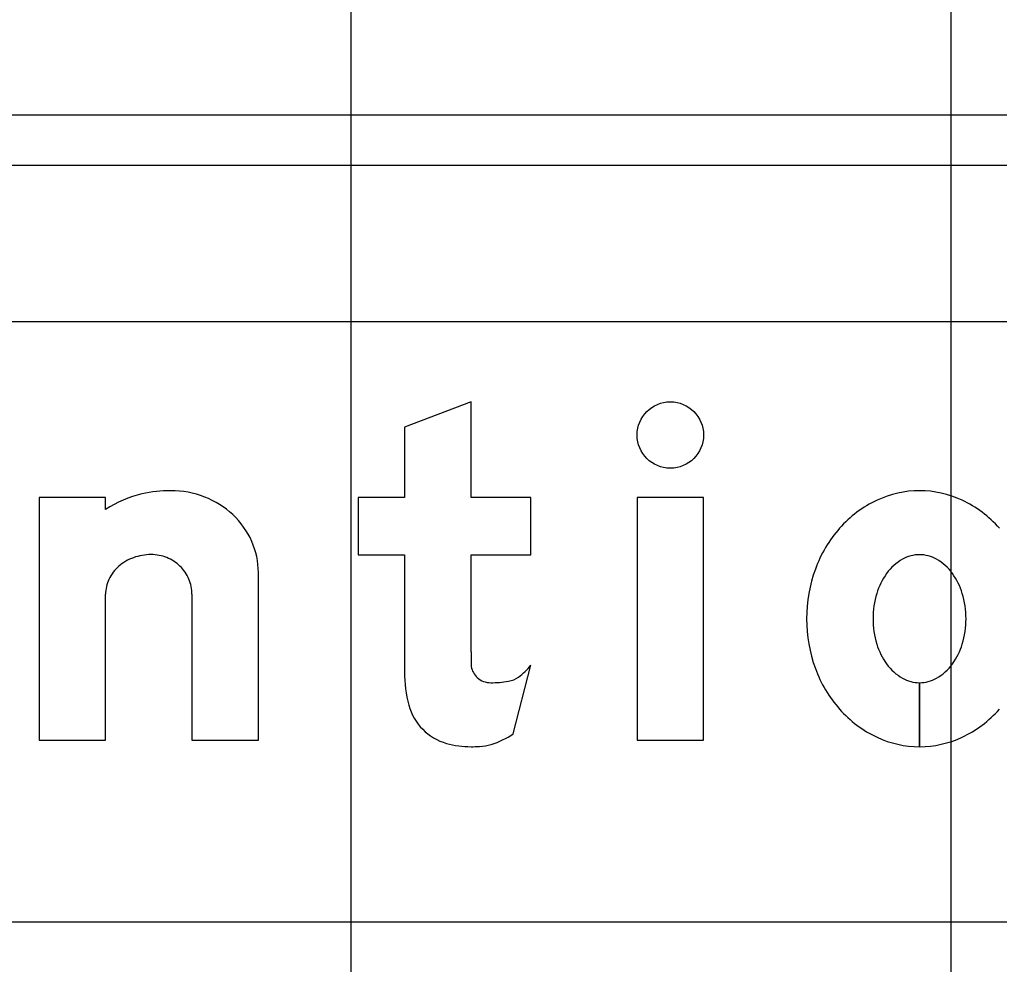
# Model space of a CAD drawing. Extents: x 1797809 to 2198143, y 249608 to 1237864.
# Drawn here: x 2195473.678 to 2195476.944, y 1237206.965 to 1237210.111 of the extents above; entities that cross this region are included whole.
import ezdxf

# ---------------------------------------------------------------- set-up
doc = ezdxf.new("R2010")
doc.units = 0
for name, color, linetype in [('GSBWFILL', 7, 'Continuous'), ('GSCOLORFILL', 7, 'Continuous'), ('GSOUTLINE', 7, 'Continuous'), ('GSSHT', 7, 'Continuous')]:
    doc.layers.add(name, color=color, linetype=linetype)

msp = doc.modelspace()

# ---------------------------------------------------------------- linework, layer by layer
at = {"layer": 'GSBWFILL'}
for p, q in [((2195474.2528, 1237208.1976), (2195474.2528, 1237207.712)), ((2195475.3239, 1237207.7326), (2195475.3822, 1237207.9618)), ((2195476.6777, 1237207.6899), (2195476.6777, 1237207.903)), ((2195476.6777, 1237207.903), (2195476.6777, 1237207.6899))]:
    msp.add_line(p, q, dxfattribs=at)
for points in [[(2195475.1829, 1237208.0054), (2195475.1829, 1237208.3293), (2195475.3822, 1237208.3293), (2195475.3822, 1237208.5203), (2195475.1829, 1237208.5203), (2195475.1829, 1237208.8386), (2195474.9615, 1237208.7546), (2195474.9615, 1237208.5203), (2195474.8065, 1237208.5203), (2195474.8065, 1237208.3293), (2195474.9615, 1237208.3293), (2195474.9615, 1237207.9385)], [(2195473.965, 1237208.4803), (2195473.965, 1237208.5203), (2195473.7435, 1237208.5203), (2195473.7435, 1237207.712), (2195473.965, 1237207.712), (2195473.965, 1237208.1976)], [(2195474.2528, 1237207.712), (2195474.4743, 1237207.712), (2195474.4743, 1237208.2705)]]:
    msp.add_lwpolyline(points, dxfattribs=at)
msp.add_lwpolyline([(2195475.7365, 1237207.712), (2195475.958, 1237207.712), (2195475.958, 1237208.5203), (2195475.7365, 1237208.5203)], close=True, dxfattribs=at)
for centre, radius, start, end in [((2195474.1829, 1237208.0995), 0.4429, 90, 102.6043), ((2195474.1829, 1237208.2307), 0.3117, 68.8636, 90), ((2195474.1792, 1237208.144), 0.3987, 103.4695, 122.4943), ((2195474.1905, 1237208.2501), 0.2909, 46.975, 68.8636), ((2195474.202, 1237208.2625), 0.2739, 23.9317, 46.975), ((2195474.22, 1237208.2705), 0.2542, 0, 23.9317), ((2195474.1094, 1237208.176), 0.1524, 109.8074, 131.0076), ((2195474.1169, 1237208.1554), 0.1743, 90, 109.8074), ((2195474.1169, 1237208.1898), 0.1399, 68.0808, 90), ((2195474.1184, 1237208.1936), 0.1358, 45.8298, 68.0808), ((2195474.098, 1237208.1892), 0.1349, 131.0076, 154.5283), ((2195474.1208, 1237208.196), 0.1324, 23.0928, 45.8298), ((2195474.0803, 1237208.1976), 0.1153, 154.5283, 180), ((2195474.1244, 1237208.1976), 0.1284, 0, 23.0928)]:
    msp.add_arc(centre, radius, start, end, dxfattribs=at)
msp.add_ellipse((2195475.8472, 1237208.7279), major_axis=(0, 0.1107), ratio=0.999984, dxfattribs=at)
for centre, major_axis, ratio, start_param, end_param in [((2195476.6777, 1237208.2087), (0, 0.3337), 0.999994, 0, 0.438571), ((2195476.6777, 1237208.2087), (0, 0.3337), 0.999994, 5.844614, 6.283185), ((2195476.6987, 1237208.1639), (0, 0.3832), 0.999994, 0.438571, 0.847388), ((2195476.6566, 1237208.1639), (0, 0.3832), 0.999994, 5.435798, 5.844614), ((2195476.7315, 1237208.1349), (0, 0.427), 0.999994, 0.847388, 1.220117), ((2195476.7047, 1237208.1675), (0, 0.169), 0.999994, 0.517724, 0.942), ((2195476.6777, 1237208.215), (0, 0.1143), 0.999994, 0, 0.517724), ((2195476.6777, 1237208.215), (0, 0.1143), 0.999994, 5.765461, 6.283185), ((2195476.6506, 1237208.1675), (0, 0.169), 0.999994, 5.341185, 5.765461), ((2195476.7829, 1237208.1161), (0, 0.4817), 0.999994, 1.220117, 1.570796), ((2195476.7474, 1237208.1364), (0, 0.2217), 0.999994, 0.942, 1.278197), ((2195476.6079, 1237208.1364), (0, 0.2217), 0.999994, 5.004989, 5.341185), ((2195476.8147, 1237208.1161), (0, 0.2921), 0.999994, 1.278197, 1.570796), ((2195476.5406, 1237208.1161), (0, 0.2921), 0.999994, 4.712389, 5.004989), ((2195476.7829, 1237208.1161), (0, 0.4817), 0.999994, 1.570796, 1.921476), ((2195476.8147, 1237208.1161), (0, 0.2921), 0.999994, 1.570796, 1.863396), ((2195476.5406, 1237208.1161), (0, 0.2921), 0.999994, 4.419789, 4.712389), ((2195476.7474, 1237208.0958), (0, 0.2217), 0.999994, 1.863396, 2.199593), ((2195476.6079, 1237208.0958), (0, 0.2217), 0.999994, 4.083593, 4.419789), ((2195476.5691, 1237208.0054), (0, 1.3862), 0.999996, 1.570796, 1.606005), ((2195475.2465, 1237207.9674), (0, 0.0637), 0.999996, 1.74085, 2.407828), ((2195475.2365, 1237208.0705), (0, 0.1818), 0.999996, 3.756278, 4.071638), ((2195476.7315, 1237208.0973), (0, 0.427), 0.999994, 1.921476, 2.294205), ((2195476.7047, 1237208.0648), (0, 0.169), 0.999994, 2.199593, 2.623869), ((2195476.6506, 1237208.0648), (0, 0.169), 0.999994, 3.659317, 4.083593), ((2195475.3911, 1237207.9385), (0, 0.4297), 0.999996, 1.570796, 1.830698), ((2195475.2485, 1237207.9696), (0, 0.0667), 0.999996, 2.407828, 3.141593), ((2195475.2934, 1237207.9898), (0, 0.083), 0.999996, 3.310762, 3.756278), ((2195476.6777, 1237208.0173), (0, 0.1143), 0.999994, 2.623869, 3.141593), ((2195476.6777, 1237208.0173), (0, 0.1143), 0.999994, 3.142077, 3.659317), ((2195475.2485, 1237208.2527), (0, 0.3497), 0.999996, 3.141593, 3.310762), ((2195475.1498, 1237207.8743), (0, 0.1799), 0.999996, 1.830698, 2.869526), ((2195476.6987, 1237208.0684), (0, 0.3832), 0.999994, 2.294205, 2.703022), ((2195476.6566, 1237208.0684), (0, 0.3832), 0.999994, 3.580164, 3.98898), ((2195475.1758, 1237207.9504), (0, 0.2634), 0.999996, 3.427755, 3.738844), ((2195476.6777, 1237208.0235), (0, 0.3337), 0.999994, 2.703022, 3.141593), ((2195476.6777, 1237208.0235), (0, 0.3337), 0.999994, 3.141759, 3.580164), ((2195475.1829, 1237207.9931), (0, 0.3032), 0.999996, 2.869526, 3.141593), ((2195475.1829, 1237208.1265), (0, 0.4367), 0.999996, 3.141593, 3.205734), ((2195475.1994, 1237207.8703), (0, 0.1799), 0.999996, 3.205734, 3.427755)]:
    msp.add_ellipse(centre, major_axis=major_axis, ratio=ratio, start_param=start_param, end_param=end_param, dxfattribs=at)
at = {"layer": 'GSCOLORFILL'}
for p, q in [((2195482.8074, 1237209.7932), (2195467.6559, 1237209.7932)), ((2195467.6559, 1237209.6267), (2195482.8074, 1237209.6267)), ((2195474.2528, 1237208.1976), (2195474.2528, 1237207.712)), ((2195475.3239, 1237207.7326), (2195475.3822, 1237207.9618)), ((2195476.6777, 1237207.6899), (2195476.6777, 1237207.903)), ((2195476.6777, 1237207.903), (2195476.6777, 1237207.6899))]:
    msp.add_line(p, q, dxfattribs=at)
for points in [[(2195475.1829, 1237208.0054), (2195475.1829, 1237208.3293), (2195475.3822, 1237208.3293), (2195475.3822, 1237208.5203), (2195475.1829, 1237208.5203), (2195475.1829, 1237208.8386), (2195474.9615, 1237208.7546), (2195474.9615, 1237208.5203), (2195474.8065, 1237208.5203), (2195474.8065, 1237208.3293), (2195474.9615, 1237208.3293), (2195474.9615, 1237207.9385)], [(2195473.965, 1237208.4803), (2195473.965, 1237208.5203), (2195473.7435, 1237208.5203), (2195473.7435, 1237207.712), (2195473.965, 1237207.712), (2195473.965, 1237208.1976)], [(2195474.2528, 1237207.712), (2195474.4743, 1237207.712), (2195474.4743, 1237208.2705)]]:
    msp.add_lwpolyline(points, dxfattribs=at)
msp.add_lwpolyline([(2195475.7365, 1237207.712), (2195475.958, 1237207.712), (2195475.958, 1237208.5203), (2195475.7365, 1237208.5203)], close=True, dxfattribs=at)
for centre, radius, start, end in [((2195474.1829, 1237208.0995), 0.4429, 90, 102.6043), ((2195474.1829, 1237208.2307), 0.3117, 68.8636, 90), ((2195474.1792, 1237208.144), 0.3987, 103.4695, 122.4943), ((2195474.1905, 1237208.2501), 0.2909, 46.975, 68.8636), ((2195474.202, 1237208.2625), 0.2739, 23.9317, 46.975), ((2195474.22, 1237208.2705), 0.2542, 0, 23.9317), ((2195474.1094, 1237208.176), 0.1524, 109.8074, 131.0076), ((2195474.1169, 1237208.1554), 0.1743, 90, 109.8074), ((2195474.1169, 1237208.1898), 0.1399, 68.0808, 90), ((2195474.1184, 1237208.1936), 0.1358, 45.8298, 68.0808), ((2195474.098, 1237208.1892), 0.1349, 131.0076, 154.5283), ((2195474.1208, 1237208.196), 0.1324, 23.0928, 45.8298), ((2195474.0803, 1237208.1976), 0.1153, 154.5283, 180), ((2195474.1244, 1237208.1976), 0.1284, 0, 23.0928)]:
    msp.add_arc(centre, radius, start, end, dxfattribs=at)
msp.add_ellipse((2195475.8472, 1237208.7279), major_axis=(0, 0.1107), ratio=0.999984, dxfattribs=at)
for centre, major_axis, ratio, start_param, end_param in [((2195476.6777, 1237208.2087), (0, 0.3337), 0.999994, 0, 0.438571), ((2195476.6777, 1237208.2087), (0, 0.3337), 0.999994, 5.844614, 6.283185), ((2195476.6987, 1237208.1639), (0, 0.3832), 0.999994, 0.438571, 0.847388), ((2195476.6566, 1237208.1639), (0, 0.3832), 0.999994, 5.435798, 5.844614), ((2195476.7315, 1237208.1349), (0, 0.427), 0.999994, 0.847388, 1.220117), ((2195476.7047, 1237208.1675), (0, 0.169), 0.999994, 0.517724, 0.942), ((2195476.6777, 1237208.215), (0, 0.1143), 0.999994, 0, 0.517724), ((2195476.6777, 1237208.215), (0, 0.1143), 0.999994, 5.765461, 6.283185), ((2195476.6506, 1237208.1675), (0, 0.169), 0.999994, 5.341185, 5.765461), ((2195476.7829, 1237208.1161), (0, 0.4817), 0.999994, 1.220117, 1.570796), ((2195476.7474, 1237208.1364), (0, 0.2217), 0.999994, 0.942, 1.278197), ((2195476.6079, 1237208.1364), (0, 0.2217), 0.999994, 5.004989, 5.341185), ((2195476.8147, 1237208.1161), (0, 0.2921), 0.999994, 1.278197, 1.570796), ((2195476.5406, 1237208.1161), (0, 0.2921), 0.999994, 4.712389, 5.004989), ((2195476.7829, 1237208.1161), (0, 0.4817), 0.999994, 1.570796, 1.921476), ((2195476.8147, 1237208.1161), (0, 0.2921), 0.999994, 1.570796, 1.863396), ((2195476.5406, 1237208.1161), (0, 0.2921), 0.999994, 4.419789, 4.712389), ((2195476.7474, 1237208.0958), (0, 0.2217), 0.999994, 1.863396, 2.199593), ((2195476.6079, 1237208.0958), (0, 0.2217), 0.999994, 4.083593, 4.419789), ((2195476.5691, 1237208.0054), (0, 1.3862), 0.999996, 1.570796, 1.606005), ((2195475.2465, 1237207.9674), (0, 0.0637), 0.999996, 1.74085, 2.407828), ((2195475.2365, 1237208.0705), (0, 0.1818), 0.999996, 3.756278, 4.071638), ((2195476.7315, 1237208.0973), (0, 0.427), 0.999994, 1.921476, 2.294205), ((2195476.7047, 1237208.0648), (0, 0.169), 0.999994, 2.199593, 2.623869), ((2195476.6506, 1237208.0648), (0, 0.169), 0.999994, 3.659317, 4.083593), ((2195475.3911, 1237207.9385), (0, 0.4297), 0.999996, 1.570796, 1.830698), ((2195475.2485, 1237207.9696), (0, 0.0667), 0.999996, 2.407828, 3.141593), ((2195475.2934, 1237207.9898), (0, 0.083), 0.999996, 3.310762, 3.756278), ((2195476.6777, 1237208.0173), (0, 0.1143), 0.999994, 2.623869, 3.141593), ((2195476.6777, 1237208.0173), (0, 0.1143), 0.999994, 3.142077, 3.659317), ((2195475.2485, 1237208.2527), (0, 0.3497), 0.999996, 3.141593, 3.310762), ((2195475.1498, 1237207.8743), (0, 0.1799), 0.999996, 1.830698, 2.869526), ((2195476.6987, 1237208.0684), (0, 0.3832), 0.999994, 2.294205, 2.703022), ((2195476.6566, 1237208.0684), (0, 0.3832), 0.999994, 3.580164, 3.98898), ((2195475.1758, 1237207.9504), (0, 0.2634), 0.999996, 3.427755, 3.738844), ((2195476.6777, 1237208.0235), (0, 0.3337), 0.999994, 2.703022, 3.141593), ((2195476.6777, 1237208.0235), (0, 0.3337), 0.999994, 3.141759, 3.580164), ((2195475.1829, 1237207.9931), (0, 0.3032), 0.999996, 2.869526, 3.141593), ((2195475.1829, 1237208.1265), (0, 0.4367), 0.999996, 3.141593, 3.205734), ((2195475.1994, 1237207.8703), (0, 0.1799), 0.999996, 3.205734, 3.427755)]:
    msp.add_ellipse(centre, major_axis=major_axis, ratio=ratio, start_param=start_param, end_param=end_param, dxfattribs=at)
at = {"layer": 'GSOUTLINE'}
for p, q in [((2195474.2528, 1237208.1976), (2195474.2528, 1237207.712)), ((2195475.3239, 1237207.7326), (2195475.3822, 1237207.9618))]:
    msp.add_line(p, q, dxfattribs=at)
for points in [[(2195475.1829, 1237208.0054), (2195475.1829, 1237208.3293), (2195475.3822, 1237208.3293), (2195475.3822, 1237208.5203), (2195475.1829, 1237208.5203), (2195475.1829, 1237208.8386), (2195474.9615, 1237208.7546), (2195474.9615, 1237208.5203), (2195474.8065, 1237208.5203), (2195474.8065, 1237208.3293), (2195474.9615, 1237208.3293), (2195474.9615, 1237207.9385)], [(2195473.965, 1237208.4803), (2195473.965, 1237208.5203), (2195473.7435, 1237208.5203), (2195473.7435, 1237207.712), (2195473.965, 1237207.712), (2195473.965, 1237208.1976)], [(2195474.2528, 1237207.712), (2195474.4743, 1237207.712), (2195474.4743, 1237208.2705)]]:
    msp.add_lwpolyline(points, dxfattribs=at)
msp.add_lwpolyline([(2195475.7365, 1237207.712), (2195475.958, 1237207.712), (2195475.958, 1237208.5203), (2195475.7365, 1237208.5203)], close=True, dxfattribs=at)
for centre, radius, start, end in [((2195474.1829, 1237208.0995), 0.4429, 90, 102.6043), ((2195474.1829, 1237208.2307), 0.3117, 68.8636, 90), ((2195474.1792, 1237208.144), 0.3987, 103.4695, 122.4943), ((2195474.1905, 1237208.2501), 0.2909, 46.975, 68.8636), ((2195474.202, 1237208.2625), 0.2739, 23.9317, 46.975), ((2195474.22, 1237208.2705), 0.2542, 0, 23.9317), ((2195474.1094, 1237208.176), 0.1524, 109.8074, 131.0076), ((2195474.1169, 1237208.1554), 0.1743, 90, 109.8074), ((2195474.1169, 1237208.1898), 0.1399, 68.0808, 90), ((2195474.1184, 1237208.1936), 0.1358, 45.8298, 68.0808), ((2195474.098, 1237208.1892), 0.1349, 131.0076, 154.5283), ((2195474.1208, 1237208.196), 0.1324, 23.0928, 45.8298), ((2195474.0803, 1237208.1976), 0.1153, 154.5283, 180), ((2195474.1244, 1237208.1976), 0.1284, 0, 23.0928)]:
    msp.add_arc(centre, radius, start, end, dxfattribs=at)
msp.add_ellipse((2195475.8472, 1237208.7279), major_axis=(0, 0.1107), ratio=0.999984, dxfattribs=at)
for centre, major_axis, ratio, start_param, end_param in [((2195476.6777, 1237208.2087), (0, 0.3337), 0.999994, 0, 0.438571), ((2195476.6777, 1237208.2087), (0, 0.3337), 0.999994, 5.844614, 6.283185), ((2195476.6987, 1237208.1639), (0, 0.3832), 0.999994, 0.438571, 0.847388), ((2195476.6566, 1237208.1639), (0, 0.3832), 0.999994, 5.435798, 5.844614), ((2195476.7315, 1237208.1349), (0, 0.427), 0.999994, 0.847388, 1.220117), ((2195476.7047, 1237208.1675), (0, 0.169), 0.999994, 0.517724, 0.942), ((2195476.6777, 1237208.215), (0, 0.1143), 0.999994, 0, 0.517724), ((2195476.6777, 1237208.215), (0, 0.1143), 0.999994, 5.765461, 6.283185), ((2195476.6506, 1237208.1675), (0, 0.169), 0.999994, 5.341185, 5.765461), ((2195476.7829, 1237208.1161), (0, 0.4817), 0.999994, 1.220117, 1.570796), ((2195476.7474, 1237208.1364), (0, 0.2217), 0.999994, 0.942, 1.278197), ((2195476.6079, 1237208.1364), (0, 0.2217), 0.999994, 5.004989, 5.341185), ((2195476.8147, 1237208.1161), (0, 0.2921), 0.999994, 1.278197, 1.570796), ((2195476.5406, 1237208.1161), (0, 0.2921), 0.999994, 4.712389, 5.004989), ((2195476.7829, 1237208.1161), (0, 0.4817), 0.999994, 1.570796, 1.921476), ((2195476.8147, 1237208.1161), (0, 0.2921), 0.999994, 1.570796, 1.863396), ((2195476.5406, 1237208.1161), (0, 0.2921), 0.999994, 4.419789, 4.712389), ((2195476.7474, 1237208.0958), (0, 0.2217), 0.999994, 1.863396, 2.199593), ((2195476.6079, 1237208.0958), (0, 0.2217), 0.999994, 4.083593, 4.419789), ((2195476.5691, 1237208.0054), (0, 1.3862), 0.999996, 1.570796, 1.606005), ((2195475.2465, 1237207.9674), (0, 0.0637), 0.999996, 1.74085, 2.407828), ((2195475.2365, 1237208.0705), (0, 0.1818), 0.999996, 3.756278, 4.071638), ((2195476.7315, 1237208.0973), (0, 0.427), 0.999994, 1.921476, 2.294205), ((2195476.7047, 1237208.0648), (0, 0.169), 0.999994, 2.199593, 2.623869), ((2195476.6506, 1237208.0648), (0, 0.169), 0.999994, 3.659317, 4.083593), ((2195475.3911, 1237207.9385), (0, 0.4297), 0.999996, 1.570796, 1.830698), ((2195475.2485, 1237207.9696), (0, 0.0667), 0.999996, 2.407828, 3.141593), ((2195475.2934, 1237207.9898), (0, 0.083), 0.999996, 3.310762, 3.756278), ((2195476.6777, 1237208.0173), (0, 0.1143), 0.999994, 2.623869, 3.141593), ((2195476.6777, 1237208.0173), (0, 0.1143), 0.999994, 3.141593, 3.659317), ((2195475.2485, 1237208.2527), (0, 0.3497), 0.999996, 3.141593, 3.310762), ((2195475.1498, 1237207.8743), (0, 0.1799), 0.999996, 1.830698, 2.869526), ((2195476.6987, 1237208.0684), (0, 0.3832), 0.999994, 2.294205, 2.703022), ((2195476.6566, 1237208.0684), (0, 0.3832), 0.999994, 3.580164, 3.98898), ((2195475.1758, 1237207.9504), (0, 0.2634), 0.999996, 3.427755, 3.738844), ((2195476.6777, 1237208.0235), (0, 0.3337), 0.999994, 2.703022, 3.141593), ((2195476.6777, 1237208.0235), (0, 0.3337), 0.999994, 3.141593, 3.580164), ((2195475.1829, 1237207.9931), (0, 0.3032), 0.999996, 2.869526, 3.141593), ((2195475.1829, 1237208.1265), (0, 0.4367), 0.999996, 3.141593, 3.205734), ((2195475.1994, 1237207.8703), (0, 0.1799), 0.999996, 3.205734, 3.427755)]:
    msp.add_ellipse(centre, major_axis=major_axis, ratio=ratio, start_param=start_param, end_param=end_param, dxfattribs=at)
at = {"layer": 'GSSHT'}
for p, q in [((2195474.7834, 1237163.1062), (2195474.7834, 1237223.1062)), ((2195476.7834, 1237163.1062), (2195476.7834, 1237223.1062)), ((2195388.7834, 1237209.1062), (2195518.7834, 1237209.1062)), ((2195388.7834, 1237207.1062), (2195518.7834, 1237207.1062))]:
    msp.add_line(p, q, dxfattribs=at)

doc.saveas('drawing.dxf')
